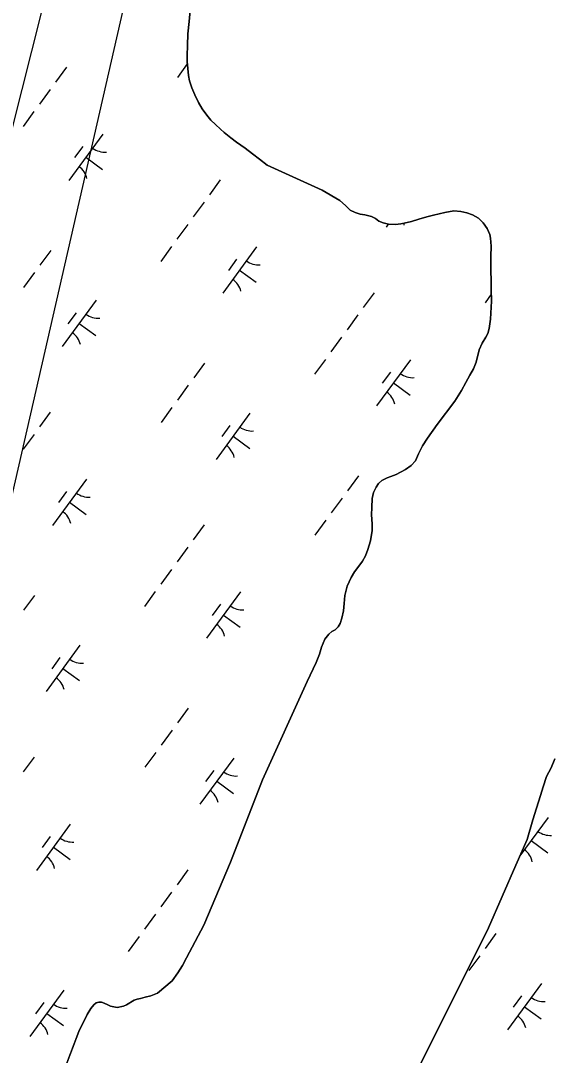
# Model space of a CAD drawing. Extents: x 3905714 to 3926767, y 183354 to 205755.
# Drawn here: x 3918644 to 3919109, y 191077 to 191979 of the extents above; entities that cross this region are included whole.
import ezdxf

# ---------------------------------------------------------------- set-up
doc = ezdxf.new("R2010")
doc.units = 0
for name, color, linetype in [('V-TOPO-SHOR', 7, 'Continuous'), ('V-UTIL-LINE', 7, 'Continuous'), ('V-WETL-SWMP', 7, 'Continuous')]:
    doc.layers.add(name, color=color, linetype=linetype)

msp = doc.modelspace()

# ---------------------------------------------------------------- linework, layer by layer
at = {"layer": 'V-TOPO-SHOR'}
for points in [[(3919053.85, 191789.27), (3919053.16, 191792.46), (3919050.84, 191797.81), (3919047.39, 191802.65), (3919043.32, 191806.79), (3919038.11, 191809.8), (3919033.1, 191811.48), (3919027.98, 191812.65), (3919021.72, 191813.1), (3919014.02, 191811.73), (3919004.26, 191809.44), (3918998.3, 191807.95), (3918991.31, 191805.95), (3918984.94, 191803.95), (3918981.03, 191802.95), (3918975.69, 191801.86), (3918970.86, 191801.28), (3918964.81, 191801.43), (3918960.1, 191802.6), (3918956.52, 191804.26), (3918953.67, 191806.54), (3918949.99, 191808.21), (3918944.16, 191809.79), (3918940.16, 191810.33), (3918935.66, 191811.7), (3918931.47, 191813.79), (3918927.29, 191817.72), (3918922.3, 191822.27), (3918906.88, 191831.31), (3918859.15, 191853), (3918852.31, 191858.18), (3918846.4, 191862.94), (3918839.77, 191867.82), (3918832.22, 191872.9), (3918827.22, 191876.73), (3918821.51, 191881.39), (3918818.25, 191884.29), (3918813.87, 191888.32), (3918810, 191892.25), (3918806.45, 191896.48), (3918802.49, 191901.94), (3918799.15, 191907.71), (3918796.02, 191914.3), (3918793.29, 191920.48), (3918791.29, 191926.54), (3918790.4, 191931.07), (3918789.73, 191937.22), (3918789.26, 191943.28), (3918789.3, 191948.61), (3918789.47, 191957.43), (3918789.96, 191967.58), (3918790.96, 191978.24), (3918791.96, 191987.77)], [(3918971.58, 191583.32), (3918979.61, 191587.77), (3918984.66, 191591.12), (3918988.48, 191595.09), (3918991.1, 191601.33), (3918994.53, 191608.17), (3918998.89, 191615.11), (3919007.39, 191626.85), (3919022.83, 191647.24), (3919028.64, 191656.43), (3919032.39, 191663.58), (3919035.92, 191669.81), (3919039.04, 191675.33), (3919041.45, 191681.16), (3919043.89, 191691.91), (3919046.49, 191697.73), (3919049.82, 191702.94), (3919051.38, 191706.21), (3919052.54, 191710.51), (3919053.83, 191718.6), (3919054.57, 191734.49), (3919054.54, 191744.65), (3919054.5, 191752.55), (3919054.15, 191760.86), (3919054.25, 191773.27), (3919054.31, 191782.5), (3919053.85, 191789.27)], [(3918672.16, 191037.86), (3918694.66, 191097.59), (3918701.96, 191112.62), (3918705.17, 191117.72), (3918707.86, 191120.88), (3918710.03, 191122.71), (3918712.29, 191123.41), (3918714.55, 191123.29), (3918717, 191122.45), (3918720.17, 191120.99), (3918722.52, 191119.95), (3918728.36, 191118.68), (3918733.6, 191119.87), (3918736.48, 191121.08), (3918743.07, 191124.92), (3918745.75, 191125.93), (3918748.52, 191126.62), (3918752.53, 191127.62), (3918757.46, 191128.81), (3918763.53, 191131.23), (3918776.23, 191141.8), (3918781.1, 191148.74), (3918785.15, 191155.38), (3918788.79, 191161.81), (3918803.78, 191190.42), (3918827.07, 191245.42), (3918855, 191317.21), (3918894, 191402.87), (3918901.92, 191419.43), (3918904.64, 191426.59), (3918906.43, 191432.73), (3918909.25, 191439.68), (3918912.78, 191444.17), (3918915.36, 191446.3), (3918918.24, 191448.02), (3918921.03, 191450.46), (3918922.69, 191453.32), (3918924.27, 191457.93), (3918925.65, 191464.58), (3918926.21, 191470.73), (3918926.78, 191477.7), (3918928.69, 191486), (3918932.33, 191493.56), (3918935.14, 191498.46), (3918938.24, 191502.13), (3918942.08, 191507.74), (3918944.88, 191512.34), (3918946.88, 191517.86), (3918949.19, 191525.33), (3918950.59, 191534.45), (3918950.73, 191540.19), (3918950.18, 191548.2), (3918950.23, 191554.45), (3918950.7, 191562.35), (3918951.76, 191567.47), (3918954.05, 191572.17), (3918956.03, 191575.33), (3918958.92, 191577.98), (3918963.65, 191580.3), (3918967.05, 191581.51), (3918971.58, 191583.32)], [(3918979.23, 191042.16), (3919052.13, 191188.08), (3919075.93, 191242.87), (3919085.94, 191265.16), (3919090.79, 191282.15), (3919093.94, 191292.38), (3919097.31, 191303.43), (3919099.83, 191311), (3919102.77, 191320.01), (3919106.72, 191327.57), (3919110.07, 191335.54)]]:
    msp.add_lwpolyline(points, dxfattribs=at)
at = {"layer": 'V-UTIL-LINE'}
for points in [[(3915141.88, 186857.82), (3915602.26, 187412.44), (3917208.62, 188427.22), (3918201.85, 190592.37), (3918499.52, 191341.67), (3918705.19, 192156.56), (3920335.23, 195367.27), (3921815.24, 198099.69), (3922187.19, 198661.56)], [(3919053.82, 189827.07), (3918313.52, 190612.09), (3918520.46, 191058.29), (3918753.91, 192077.3), (3920478.53, 195285.34), (3921148.44, 196586.73), (3921587.51, 197419.94), (3921944.61, 198057.47)]]:
    msp.add_lwpolyline(points, dxfattribs=at)
at = {"layer": 'V-WETL-SWMP'}
for p, q in [((3918791.96, 191987.77), (3918790.96, 191978.24)), ((3918790.96, 191978.24), (3918789.96, 191967.58)), ((3918789.96, 191967.58), (3918789.47, 191957.43)), ((3918789.47, 191957.43), (3918789.3, 191948.61)), ((3918789.3, 191948.61), (3918789.26, 191943.28)), ((3918684.01, 191938.38), (3918674.55, 191925.47)), ((3918789.41, 191941.38), (3918780.71, 191929.51)), ((3918789.26, 191943.28), (3918789.73, 191937.22)), ((3918789.73, 191937.22), (3918790.4, 191931.06)), ((3918790.4, 191931.06), (3918791.29, 191926.54)), ((3918791.29, 191926.54), (3918793.29, 191920.48)), ((3918669.82, 191919.02), (3918660.37, 191906.11)), ((3918793.29, 191920.48), (3918796.02, 191914.3)), ((3918796.02, 191914.3), (3918799.15, 191907.71)), ((3918655.64, 191899.66), (3918646.18, 191886.75)), ((3918799.15, 191907.71), (3918802.49, 191901.95)), ((3918802.49, 191901.95), (3918806.45, 191896.48)), ((3918806.45, 191896.48), (3918810, 191892.25)), ((3918810, 191892.25), (3918813.87, 191888.32)), ((3918813.87, 191888.32), (3918818.25, 191884.29)), ((3918818.25, 191884.29), (3918821.51, 191881.39)), ((3918821.51, 191881.39), (3918827.22, 191876.73)), ((3918715.64, 191879.97), (3918686.09, 191839.64)), ((3918827.22, 191876.73), (3918832.22, 191872.9)), ((3918832.22, 191872.9), (3918839.77, 191867.82)), ((3918698.19, 191869.21), (3918691.09, 191859.53)), ((3918839.77, 191867.82), (3918846.4, 191862.94)), ((3918700.86, 191859.81), (3918715.38, 191849.17)), ((3918846.4, 191862.94), (3918852.31, 191858.18)), ((3918852.31, 191858.18), (3918859.15, 191853)), ((3918859.15, 191853), (3918906.88, 191831.31)), ((3918818.19, 191840.07), (3918808.73, 191827.17)), ((3918906.88, 191831.31), (3918922.3, 191822.27)), ((3918804, 191820.71), (3918794.55, 191807.81)), ((3918922.3, 191822.27), (3918927.29, 191817.72)), ((3918927.29, 191817.72), (3918931.47, 191813.79)), ((3918931.47, 191813.79), (3918935.66, 191811.7)), ((3918935.66, 191811.7), (3918940.16, 191810.34)), ((3918940.16, 191810.34), (3918944.16, 191809.79)), ((3918944.16, 191809.79), (3918949.99, 191808.21)), ((3918998.3, 191807.95), (3919004.26, 191809.44)), ((3919004.26, 191809.44), (3919014.02, 191811.73)), ((3919014.02, 191811.73), (3919021.72, 191813.11)), ((3919021.72, 191813.11), (3919027.98, 191812.65)), ((3919027.98, 191812.65), (3919033.1, 191811.48)), ((3919033.1, 191811.48), (3919038.11, 191809.8)), ((3919038.11, 191809.8), (3919043.32, 191806.79)), ((3918789.82, 191801.35), (3918780.36, 191788.45)), ((3918949.99, 191808.21), (3918953.67, 191806.54)), ((3918953.67, 191806.54), (3918956.53, 191804.26)), ((3918956.53, 191804.26), (3918960.1, 191802.6)), ((3918960.1, 191802.6), (3918964.81, 191801.43)), ((3918964.66, 191801.47), (3918962.81, 191798.95)), ((3918964.81, 191801.43), (3918970.86, 191801.28)), ((3918970.86, 191801.28), (3918975.69, 191801.86)), ((3918975.69, 191801.86), (3918981.03, 191802.95)), ((3918981.03, 191802.95), (3918984.94, 191803.95)), ((3918984.94, 191803.95), (3918991.31, 191805.95)), ((3918991.31, 191805.95), (3918998.3, 191807.95)), ((3919043.32, 191806.79), (3919047.39, 191802.65)), ((3919047.39, 191802.65), (3919050.84, 191797.81)), ((3919050.84, 191797.81), (3919053.16, 191792.46)), ((3919053.16, 191792.46), (3919053.85, 191789.27)), ((3918775.63, 191781.99), (3918766.18, 191769.09)), ((3919053.85, 191789.27), (3919054.31, 191782.5)), ((3919054.31, 191782.5), (3919054.25, 191773.27)), ((3918670.22, 191778.7), (3918660.77, 191765.8)), ((3918849.82, 191781.67), (3918820.27, 191741.33)), ((3919054.25, 191773.27), (3919054.15, 191760.86)), ((3918832.37, 191770.9), (3918825.27, 191761.22)), ((3918656.04, 191759.34), (3918646.58, 191746.44)), ((3918835.04, 191761.5), (3918849.56, 191750.86)), ((3919054.15, 191760.86), (3919054.5, 191752.55)), ((3919054.5, 191752.55), (3919054.54, 191744.65)), ((3918952.37, 191741.77), (3918942.91, 191728.86)), ((3919054.55, 191740.38), (3919049.07, 191732.9)), ((3919054.54, 191744.65), (3919054.57, 191734.49)), ((3918709.86, 191735.15), (3918680.31, 191694.82)), ((3919054.57, 191734.49), (3919053.83, 191718.6)), ((3918692.41, 191724.38), (3918685.32, 191714.7)), ((3918938.18, 191722.41), (3918928.73, 191709.5)), ((3918695.09, 191714.98), (3918709.61, 191704.35)), ((3919052.54, 191710.51), (3919051.38, 191706.21)), ((3919053.83, 191718.6), (3919052.54, 191710.51)), ((3918924, 191703.05), (3918914.54, 191690.14)), ((3919049.82, 191702.94), (3919046.49, 191697.73)), ((3919051.38, 191706.21), (3919049.82, 191702.94)), ((3919043.89, 191691.91), (3919041.45, 191681.15)), ((3919046.49, 191697.73), (3919043.89, 191691.91)), ((3918909.81, 191683.69), (3918900.36, 191670.78)), ((3918984, 191683.36), (3918954.45, 191643.03)), ((3918804.4, 191680.4), (3918794.95, 191667.49)), ((3919039.04, 191675.33), (3919035.92, 191669.81)), ((3919041.45, 191681.15), (3919039.04, 191675.33)), ((3918966.54, 191672.59), (3918959.45, 191662.91)), ((3919035.92, 191669.81), (3919032.39, 191663.58)), ((3918790.22, 191661.04), (3918780.76, 191648.13)), ((3918969.22, 191663.19), (3918983.74, 191652.56)), ((3919028.64, 191656.43), (3919022.83, 191647.24)), ((3919032.39, 191663.58), (3919028.64, 191656.43)), ((3919022.83, 191647.24), (3919007.39, 191626.85)), ((3918669.87, 191637.64), (3918660.42, 191624.73)), ((3918776.03, 191641.68), (3918766.58, 191628.77)), ((3918844.04, 191636.85), (3918814.49, 191596.51)), ((3918826.59, 191626.08), (3918819.5, 191616.4)), ((3919007.39, 191626.85), (3918998.89, 191615.11)), ((3918655.69, 191618.28), (3918646.23, 191605.37)), ((3918829.27, 191616.68), (3918843.79, 191606.04)), ((3918998.89, 191615.11), (3918994.53, 191608.17)), ((3918994.53, 191608.17), (3918991.1, 191601.33)), ((3918988.48, 191595.09), (3918984.66, 191591.12)), ((3918991.1, 191601.33), (3918988.48, 191595.09)), ((3918979.61, 191587.77), (3918971.58, 191583.32)), ((3918984.66, 191591.12), (3918979.61, 191587.77)), ((3918701.5, 191579.23), (3918671.95, 191538.9)), ((3918938.58, 191582.09), (3918929.13, 191569.18)), ((3918956.03, 191575.33), (3918954.05, 191572.17)), ((3918958.92, 191577.98), (3918956.03, 191575.33)), ((3918963.65, 191580.3), (3918958.92, 191577.98)), ((3918967.05, 191581.51), (3918963.65, 191580.3)), ((3918971.58, 191583.32), (3918967.05, 191581.51)), ((3918684.05, 191568.46), (3918676.96, 191558.78)), ((3918951.76, 191567.47), (3918950.7, 191562.35)), ((3918954.05, 191572.17), (3918951.76, 191567.47)), ((3918686.73, 191559.06), (3918701.25, 191548.42)), ((3918924.4, 191562.73), (3918914.94, 191549.82)), ((3918950.7, 191562.35), (3918950.23, 191554.45)), ((3918950.23, 191554.45), (3918950.18, 191548.2)), ((3918950.18, 191548.2), (3918950.73, 191540.19)), ((3918804.05, 191539.33), (3918794.6, 191526.43)), ((3918910.21, 191543.37), (3918900.76, 191530.46)), ((3918950.73, 191540.19), (3918950.59, 191534.45)), ((3918950.59, 191534.45), (3918949.19, 191525.33)), ((3918949.19, 191525.33), (3918946.87, 191517.86)), ((3918789.87, 191519.97), (3918780.41, 191507.07)), ((3918944.88, 191512.34), (3918942.08, 191507.74)), ((3918946.87, 191517.86), (3918944.88, 191512.34)), ((3918942.08, 191507.74), (3918938.24, 191502.13)), ((3918775.68, 191500.61), (3918766.23, 191487.71)), ((3918932.33, 191493.56), (3918928.68, 191486)), ((3918935.14, 191498.46), (3918932.33, 191493.56)), ((3918938.24, 191502.13), (3918935.14, 191498.46)), ((3918928.68, 191486), (3918926.77, 191477.7)), ((3918656.09, 191477.96), (3918646.63, 191465.05)), ((3918761.5, 191481.25), (3918752.04, 191468.34)), ((3918835.68, 191480.92), (3918806.13, 191440.59)), ((3918926.77, 191477.7), (3918926.21, 191470.73)), ((3918818.23, 191470.16), (3918811.14, 191460.48)), ((3918926.21, 191470.73), (3918925.65, 191464.58)), ((3918820.91, 191460.76), (3918835.43, 191450.12)), ((3918924.27, 191457.93), (3918922.69, 191453.32)), ((3918925.65, 191464.58), (3918924.27, 191457.93)), ((3918921.03, 191450.46), (3918918.24, 191448.02)), ((3918922.69, 191453.32), (3918921.03, 191450.46)), ((3918909.26, 191439.68), (3918906.43, 191432.73)), ((3918912.78, 191444.17), (3918909.26, 191439.68)), ((3918915.36, 191446.3), (3918912.78, 191444.17)), ((3918918.24, 191448.02), (3918915.36, 191446.3)), ((3918695.73, 191434.41), (3918666.18, 191394.07)), ((3918906.43, 191432.73), (3918904.64, 191426.59)), ((3918678.28, 191423.64), (3918671.18, 191413.96)), ((3918904.64, 191426.59), (3918901.92, 191419.43)), ((3918680.95, 191414.24), (3918695.47, 191403.6)), ((3918901.92, 191419.43), (3918894, 191402.87)), ((3918894, 191402.87), (3918855, 191317.21)), ((3918790.27, 191379.65), (3918780.81, 191366.75)), ((3918776.08, 191360.29), (3918766.63, 191347.39)), ((3918761.9, 191340.93), (3918752.44, 191328.03)), ((3918655.74, 191336.89), (3918646.28, 191323.99)), ((3918829.91, 191336.1), (3918800.36, 191295.77)), ((3919110.06, 191335.54), (3919106.72, 191327.57)), ((3918812.46, 191325.34), (3918805.36, 191315.66)), ((3919106.72, 191327.57), (3919102.77, 191320.01)), ((3918815.13, 191315.94), (3918829.65, 191305.3)), ((3918855, 191317.21), (3918827.07, 191245.42)), ((3919102.77, 191320.01), (3919099.83, 191311)), ((3919099.83, 191311), (3919097.31, 191303.43)), ((3919097.31, 191303.43), (3919093.94, 191292.38)), ((3919093.94, 191292.38), (3919090.79, 191282.15)), ((3918687.37, 191278.49), (3918657.82, 191238.15)), ((3919104.04, 191284.31), (3919079.49, 191250.8)), ((3919090.79, 191282.15), (3919085.94, 191265.16)), ((3918669.92, 191267.72), (3918662.82, 191258.04)), ((3919085.94, 191265.16), (3919075.93, 191242.87)), ((3919089.27, 191264.14), (3919103.79, 191253.51)), ((3918672.59, 191258.32), (3918687.11, 191247.68)), ((3918827.07, 191245.42), (3918803.78, 191190.42)), ((3919075.93, 191242.87), (3919052.13, 191188.08)), ((3918789.92, 191238.59), (3918780.46, 191225.68)), ((3918775.73, 191219.23), (3918766.28, 191206.32)), ((3918761.55, 191199.87), (3918752.09, 191186.96)), ((3918803.78, 191190.42), (3918788.79, 191161.81)), ((3919052.13, 191188.08), (3918979.23, 191042.16)), ((3918747.36, 191180.51), (3918737.91, 191167.6)), ((3919058.63, 191183.04), (3919049.17, 191170.14)), ((3918788.79, 191161.81), (3918785.15, 191155.38)), ((3919044.44, 191163.68), (3919034.99, 191150.78)), ((3918785.15, 191155.38), (3918781.1, 191148.74)), ((3918776.23, 191141.8), (3918763.53, 191131.23)), ((3918781.1, 191148.74), (3918776.23, 191141.8)), ((3918681.59, 191133.67), (3918652.04, 191093.33)), ((3919098.27, 191139.49), (3919068.72, 191099.16)), ((3918712.29, 191123.41), (3918710.03, 191122.71)), ((3918714.55, 191123.29), (3918712.29, 191123.41)), ((3918743.08, 191124.92), (3918736.48, 191121.08)), ((3918745.75, 191125.93), (3918743.08, 191124.92)), ((3918748.52, 191126.62), (3918745.75, 191125.93)), ((3918752.53, 191127.62), (3918748.52, 191126.62)), ((3918757.46, 191128.81), (3918752.53, 191127.62)), ((3918763.53, 191131.23), (3918757.46, 191128.81)), ((3919080.81, 191128.72), (3919073.72, 191119.04)), ((3918664.14, 191122.9), (3918657.05, 191113.22)), ((3918705.17, 191117.72), (3918701.96, 191112.62)), ((3918707.86, 191120.88), (3918705.17, 191117.72)), ((3918710.03, 191122.71), (3918707.86, 191120.88)), ((3918717, 191122.45), (3918714.55, 191123.29)), ((3918720.17, 191120.99), (3918717, 191122.45)), ((3918722.52, 191119.95), (3918720.17, 191120.99)), ((3918728.36, 191118.68), (3918722.52, 191119.95)), ((3918733.6, 191119.87), (3918728.36, 191118.68)), ((3918736.48, 191121.08), (3918733.6, 191119.87)), ((3919083.49, 191119.32), (3919098.01, 191108.69)), ((3918666.82, 191113.5), (3918681.34, 191102.86)), ((3918701.96, 191112.62), (3918694.66, 191097.59)), ((3918694.66, 191097.59), (3918672.16, 191037.86))]:
    msp.add_line(p, q, dxfattribs=at)
for centre, start, end in [((3918717.38, 191881.95), 232.99998, 274.54364), ((3918684.73, 191837.38), 12.99998, 54.54364), ((3918961.45, 191796.69), 12.99998, 18.75758), ((3918851.56, 191783.64), 232.99998, 274.54364), ((3918818.91, 191739.08), 12.99998, 54.54364), ((3918711.6, 191737.13), 232.99998, 274.54364), ((3918678.96, 191692.56), 12.99998, 54.54364), ((3918985.74, 191685.33), 232.99998, 274.54364), ((3918953.09, 191640.77), 12.99998, 54.54364), ((3918845.78, 191638.82), 232.99998, 274.54364), ((3918813.14, 191594.26), 12.99998, 54.54364), ((3918703.24, 191581.2), 232.99998, 274.54364), ((3918670.6, 191536.64), 12.99998, 54.54364), ((3918837.42, 191482.9), 232.99998, 274.54364), ((3918804.78, 191438.34), 12.99998, 54.54364), ((3918697.47, 191436.38), 232.99998, 274.54364), ((3918664.82, 191391.82), 12.99998, 54.54364), ((3918831.65, 191338.08), 232.99998, 274.54364), ((3918799, 191293.51), 12.99998, 54.54364), ((3919105.78, 191286.29), 232.99998, 274.54364), ((3918689.11, 191280.46), 232.99998, 274.54364), ((3918656.46, 191235.9), 12.99998, 54.54364), ((3919073.13, 191241.72), 12.99998, 54.54364), ((3919100.01, 191141.46), 232.99998, 274.54364), ((3918683.33, 191135.64), 232.99998, 274.54364), ((3918650.69, 191091.08), 12.99998, 54.54364), ((3919067.36, 191096.9), 12.99998, 54.54364)]:
    msp.add_arc(centre, 17.62, start, end, dxfattribs=at)

doc.saveas('drawing.dxf')
